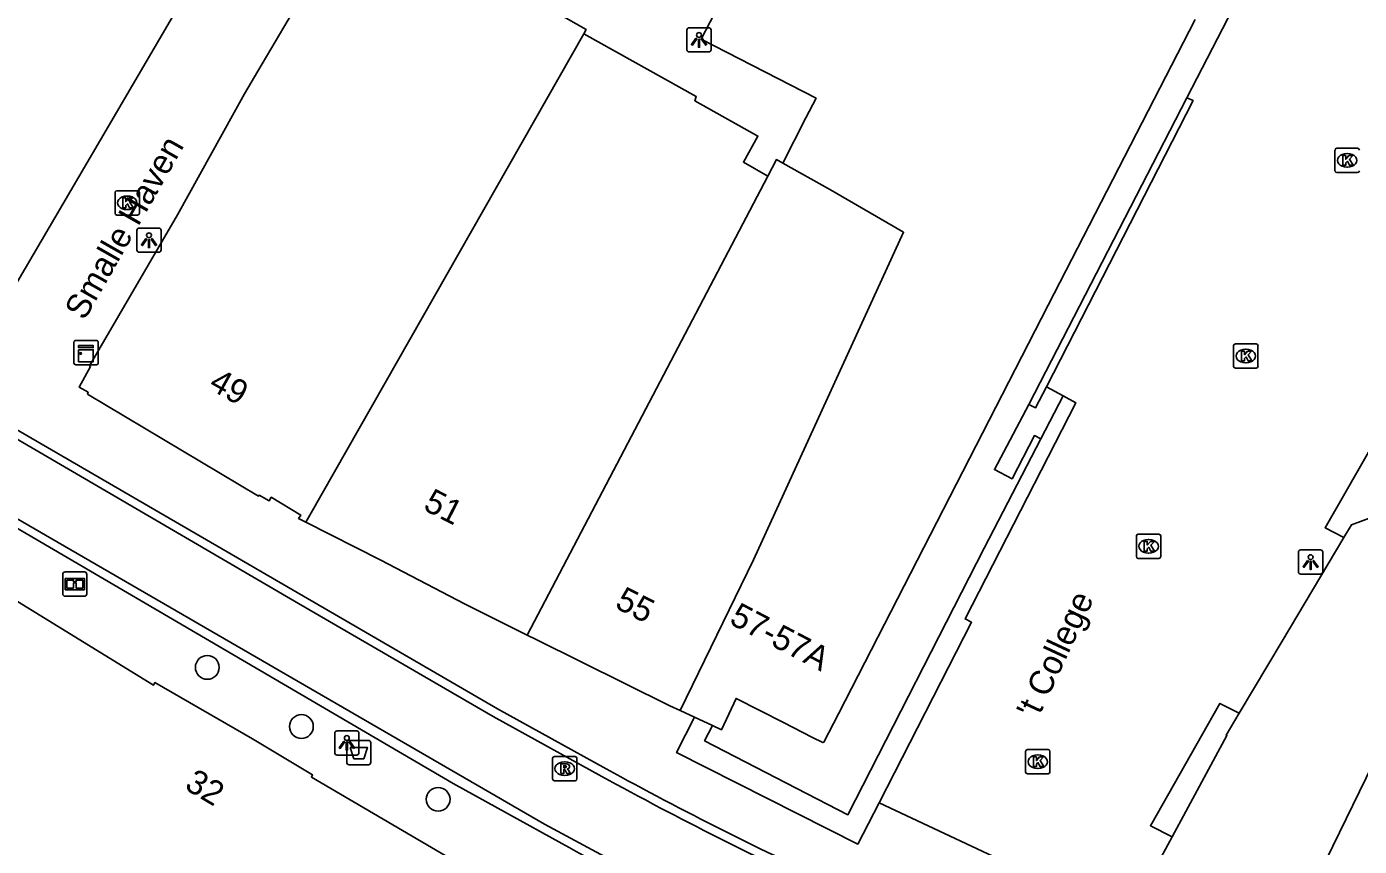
# Model space of a CAD drawing. Extents: x 161087 to 161922, y 382574 to 383873.
# Drawn here: x 161541 to 161595.8, y 383040.3 to 383074 of the extents above; entities that cross this region are included whole.
import ezdxf

# ---------------------------------------------------------------- set-up
doc = ezdxf.new("R2010")
doc.units = 0
for name, color, linetype in [('IMGEO_Afvalbak', 7, 'Continuous'), ('IMGEO_Boom', 7, 'Continuous'), ('IMGEO_Hek', 7, 'Continuous'), ('IMGEO_Informatiebord', 7, 'Continuous'), ('IMGEO_Kast', 7, 'Continuous'), ('IMGEO_Kolk', 7, 'Continuous'), ('IMGEO_Lichtpunt', 7, 'Continuous'), ('IMGEO_Lijnafwatering', 7, 'Continuous'), ('IMGEO_Openbare_ruimte_label', 7, 'Continuous'), ('IMGEO_Pand', 7, 'Continuous'), ('IMGEO_Pand_nummerreeks', 7, 'Continuous'), ('IMGEO_Rioolput', 7, 'Continuous'), ('IMGEO_Voetgangersgebied_gesloten', 7, 'Continuous'), ('IMGEO_Voetgangersgebied_open', 7, 'Continuous'), ('IMGEO_Voetpad_op_trap', 7, 'Continuous')]:
    doc.layers.add(name, color=color, linetype=linetype)

msp = doc.modelspace()

# ---------------------------------------------------------------- linework, layer by layer
at = {"layer": 'IMGEO_Afvalbak'}
for p, q in [((161554.133, 383043.775), (161554.133, 383044.575)), ((161554.133, 383044.575), (161554.133, 383043.775)), ((161554.233, 383044.675), (161555.023, 383044.675)), ((161555.023, 383044.675), (161554.233, 383044.675)), ((161555.123, 383044.575), (161555.123, 383043.775)), ((161555.123, 383043.775), (161555.123, 383044.575)), ((161555.023, 383043.675), (161554.233, 383043.675)), ((161554.233, 383043.675), (161555.023, 383043.675))]:
    msp.add_line(p, q, dxfattribs=at)
msp.add_lwpolyline([(161554.276, 383044.389), (161554.98, 383044.389), (161554.831, 383043.919), (161554.425, 383043.919), (161554.276, 383044.389)], dxfattribs=at)
for centre, start, end in [((161554.233, 383044.575), 90, 180), ((161554.233, 383044.575), 90, 180), ((161555.023, 383044.575), 0, 90), ((161555.023, 383044.575), 360, 90), ((161554.233, 383043.775), 180, 270), ((161554.233, 383043.775), 180, 270), ((161555.023, 383043.775), 270, 0), ((161555.023, 383043.775), 270, 0)]:
    msp.add_arc(centre, 0.1, start, end, dxfattribs=at)
at = {"layer": 'IMGEO_Boom'}
for centre in [(161548.397, 383047.68), (161552.267, 383045.246), (161557.89, 383042.252)]:
    msp.add_circle(centre, 0.489, dxfattribs=at)
at = {"layer": 'IMGEO_Hek'}
msp.add_lwpolyline([(161590.805, 383045.813), (161590.041, 383046.199), (161587.182, 383041.166), (161588.048, 383040.721)], dxfattribs=at)
at = {"layer": 'IMGEO_Informatiebord'}
for p, q in [((161542.453, 383050.708), (161542.453, 383051.508)), ((161542.453, 383051.508), (161542.453, 383050.708)), ((161542.553, 383051.608), (161543.343, 383051.608)), ((161543.343, 383051.608), (161542.553, 383051.608)), ((161543.443, 383051.508), (161543.443, 383050.708)), ((161543.443, 383050.708), (161543.443, 383051.508)), ((161543.343, 383050.608), (161542.553, 383050.608)), ((161542.553, 383050.608), (161543.343, 383050.608))]:
    msp.add_line(p, q, dxfattribs=at)
for points in [[(161542.554, 383051.34), (161543.342, 383051.34), (161543.342, 383050.876), (161542.554, 383050.876), (161542.554, 383051.34)], [(161542.619, 383051.275), (161542.619, 383050.941), (161542.894, 383050.941), (161542.895, 383051.154), (161542.999, 383051.155), (161543, 383050.941), (161543.277, 383050.941), (161543.277, 383051.275), (161543.001, 383051.275), (161543.001, 383051.195), (161542.895, 383051.195), (161542.895, 383051.275), (161542.619, 383051.275)]]:
    msp.add_lwpolyline(points, dxfattribs=at)
for centre, start, end in [((161542.553, 383051.508), 90, 180), ((161542.553, 383051.508), 90, 180), ((161543.343, 383051.508), 0, 90), ((161543.343, 383051.508), 360, 90), ((161542.553, 383050.708), 180, 270), ((161542.553, 383050.708), 180, 270), ((161543.343, 383050.708), 270, 0), ((161543.343, 383050.708), 270, 0)]:
    msp.add_arc(centre, 0.1, start, end, dxfattribs=at)
at = {"layer": 'IMGEO_Kast'}
for p, q in [((161542.91, 383060.206), (161542.91, 383061.047)), ((161542.91, 383061.047), (161542.91, 383060.206)), ((161542.985, 383061.131), (161543.826, 383061.131)), ((161543.826, 383061.131), (161542.985, 383061.131)), ((161543.91, 383061.056), (161543.91, 383060.215)), ((161543.91, 383060.215), (161543.91, 383061.056)), ((161543.835, 383060.131), (161542.994, 383060.131)), ((161542.994, 383060.131), (161543.835, 383060.131))]:
    msp.add_line(p, q, dxfattribs=at)
for points in [[(161543.105, 383060.921), (161543.705, 383060.921), (161543.705, 383060.836), (161543.105, 383060.836), (161543.105, 383060.921)], [(161543.105, 383060.746), (161543.705, 383060.746), (161543.705, 383060.257), (161543.105, 383060.257), (161543.105, 383060.746)]]:
    msp.add_lwpolyline(points, dxfattribs=at)
msp.add_circle((161543.189, 383060.595), 0.0377, dxfattribs=at)
for centre, start, end in [((161542.988, 383061.053), 92.4484, 184.2845), ((161542.988, 383061.053), 92.4484, 184.2845), ((161543.832, 383061.053), 2.4484, 94.2845), ((161543.832, 383061.053), 2.4484, 94.2845), ((161542.988, 383060.209), 182.4484, 274.2845), ((161542.988, 383060.209), 182.4484, 274.2845), ((161543.832, 383060.209), 272.4484, 4.2845), ((161543.832, 383060.209), 272.4484, 4.2845)]:
    msp.add_arc(centre, 0.0779, start, end, dxfattribs=at)
at = {"layer": 'IMGEO_Kolk'}
for p, q in [((161594.775, 383068.112), (161594.775, 383068.964)), ((161594.85, 383069.038), (161595.702, 383069.038)), ((161595.263, 383068.818), (161595.288, 383068.818)), ((161595.286, 383068.258), (161595.261, 383068.258)), ((161595.702, 383068.038), (161594.85, 383068.038)), ((161544.602, 383066.366), (161544.602, 383067.218)), ((161544.677, 383067.292), (161545.529, 383067.292)), ((161545.09, 383067.072), (161545.115, 383067.072)), ((161545.603, 383067.218), (161545.603, 383066.366)), ((161545.113, 383066.512), (161545.088, 383066.512)), ((161545.529, 383066.292), (161544.677, 383066.292)), ((161590.682, 383060.991), (161591.534, 383060.991)), ((161590.607, 383060.065), (161590.607, 383060.917)), ((161591.095, 383060.771), (161591.12, 383060.771)), ((161591.608, 383060.917), (161591.608, 383060.065)), ((161591.534, 383059.991), (161590.682, 383059.991)), ((161591.118, 383060.211), (161591.093, 383060.211)), ((161586.608, 383052.236), (161586.608, 383053.088)), ((161586.683, 383053.162), (161587.535, 383053.162)), ((161587.096, 383052.942), (161587.121, 383052.942)), ((161587.609, 383053.088), (161587.609, 383052.236)), ((161587.119, 383052.382), (161587.094, 383052.382)), ((161587.535, 383052.162), (161586.683, 383052.162)), ((161582.052, 383043.373), (161582.052, 383044.225)), ((161582.127, 383044.299), (161582.979, 383044.299)), ((161582.54, 383044.079), (161582.565, 383044.079)), ((161583.053, 383044.225), (161583.053, 383043.373)), ((161582.563, 383043.519), (161582.538, 383043.519)), ((161582.979, 383043.299), (161582.127, 383043.299))]:
    msp.add_line(p, q, dxfattribs=at)
for points in [[(161594.775, 383068.112), (161594.775, 383068.964)], [(161594.85, 383069.038), (161595.702, 383069.038)], [(161595.096, 383068.738), (161595.219, 383068.738), (161595.219, 383068.587), (161595.349, 383068.738), (161595.513, 383068.738), (161595.367, 383068.587), (161595.52, 383068.338), (161595.368, 383068.338), (161595.283, 383068.502), (161595.219, 383068.435), (161595.219, 383068.338), (161595.096, 383068.338), (161595.096, 383068.738)], [(161595.702, 383068.038), (161594.85, 383068.038)], [(161544.602, 383066.366), (161544.602, 383067.218)], [(161544.677, 383067.292), (161545.529, 383067.292)], [(161544.923, 383066.992), (161545.046, 383066.992), (161545.046, 383066.841), (161545.176, 383066.992), (161545.34, 383066.992), (161545.194, 383066.841), (161545.347, 383066.592), (161545.195, 383066.592), (161545.11, 383066.756), (161545.046, 383066.689), (161545.046, 383066.592), (161544.923, 383066.592), (161544.923, 383066.992)], [(161545.603, 383067.218), (161545.603, 383066.366)], [(161545.529, 383066.292), (161544.677, 383066.292)], [(161590.682, 383060.991), (161591.534, 383060.991)], [(161590.607, 383060.065), (161590.607, 383060.917)], [(161590.928, 383060.691), (161591.051, 383060.691), (161591.051, 383060.54), (161591.181, 383060.691), (161591.345, 383060.691), (161591.199, 383060.54), (161591.352, 383060.291), (161591.2, 383060.291), (161591.115, 383060.455), (161591.051, 383060.388), (161591.051, 383060.291), (161590.928, 383060.291), (161590.928, 383060.691)], [(161591.608, 383060.917), (161591.608, 383060.065)], [(161591.534, 383059.991), (161590.682, 383059.991)], [(161586.608, 383052.236), (161586.608, 383053.088)], [(161586.683, 383053.162), (161587.535, 383053.162)], [(161586.929, 383052.862), (161587.052, 383052.862), (161587.052, 383052.711), (161587.182, 383052.862), (161587.346, 383052.862), (161587.2, 383052.711), (161587.353, 383052.462), (161587.201, 383052.462), (161587.116, 383052.626), (161587.052, 383052.559), (161587.052, 383052.462), (161586.929, 383052.462), (161586.929, 383052.862)], [(161587.609, 383053.088), (161587.609, 383052.236)], [(161587.535, 383052.162), (161586.683, 383052.162)], [(161582.052, 383043.373), (161582.052, 383044.225)], [(161582.127, 383044.299), (161582.979, 383044.299)], [(161582.373, 383043.999), (161582.496, 383043.999), (161582.496, 383043.848), (161582.626, 383043.999), (161582.79, 383043.999), (161582.644, 383043.848), (161582.797, 383043.599), (161582.645, 383043.599), (161582.56, 383043.763), (161582.496, 383043.696), (161582.496, 383043.599), (161582.373, 383043.599), (161582.373, 383043.999)], [(161583.053, 383044.225), (161583.053, 383043.373)], [(161582.979, 383043.299), (161582.127, 383043.299)]]:
    msp.add_lwpolyline(points, dxfattribs=at)
for centre, start, end in [((161594.852, 383068.962), 91.552, 178.448), ((161594.852, 383068.962), 91.552, 178.448), ((161595.7, 383068.962), 1.552, 88.448), ((161595.7, 383068.962), 1.552, 88.448), ((161594.852, 383068.114), 181.552, 268.448), ((161594.852, 383068.114), 181.552, 268.448), ((161595.7, 383068.114), 271.552, 358.448), ((161595.7, 383068.114), 271.552, 358.448), ((161544.679, 383067.216), 91.552, 178.448), ((161544.679, 383067.216), 91.552, 178.448), ((161545.527, 383067.216), 1.552, 88.448), ((161545.527, 383067.216), 1.552, 88.448), ((161544.679, 383066.368), 181.552, 268.448), ((161544.679, 383066.368), 181.552, 268.448), ((161545.527, 383066.368), 271.552, 358.448), ((161545.527, 383066.368), 271.552, 358.448), ((161590.684, 383060.915), 91.552, 178.448), ((161590.684, 383060.915), 91.552, 178.448), ((161591.532, 383060.915), 1.552, 88.448), ((161591.532, 383060.915), 1.552, 88.448), ((161590.684, 383060.067), 181.552, 268.448), ((161590.684, 383060.067), 181.552, 268.448), ((161591.532, 383060.067), 271.552, 358.448), ((161591.532, 383060.067), 271.552, 358.448), ((161586.685, 383053.086), 91.552, 178.448), ((161586.685, 383053.086), 91.552, 178.448), ((161587.533, 383053.086), 1.552, 88.448), ((161587.533, 383053.086), 1.552, 88.448), ((161586.685, 383052.238), 181.552, 268.448), ((161586.685, 383052.238), 181.552, 268.448), ((161587.533, 383052.238), 271.552, 358.448), ((161587.533, 383052.238), 271.552, 358.448), ((161582.129, 383044.223), 91.552, 178.448), ((161582.129, 383044.223), 91.552, 178.448), ((161582.977, 383044.223), 1.552, 88.448), ((161582.977, 383044.223), 1.552, 88.448), ((161582.129, 383043.375), 181.552, 268.448), ((161582.129, 383043.375), 181.552, 268.448), ((161582.977, 383043.375), 271.552, 358.448), ((161582.977, 383043.375), 271.552, 358.448)]:
    msp.add_arc(centre, 0.0765, start, end, dxfattribs=at)
for centre, major_axis, ratio, start_param, end_param in [((161595.262, 383068.538), (-0.387, 0.002), 0.722429, 4.712389, 7.853982), ((161595.287, 383068.538), (-0.39, 0.002), 0.717154, 1.570796, 4.712389), ((161545.089, 383066.792), (-0.387, 0.002), 0.722429, 4.712389, 7.853982), ((161545.114, 383066.792), (-0.39, 0.002), 0.717154, 1.570796, 4.712389), ((161591.094, 383060.491), (-0.387, 0.002), 0.722429, 4.712389, 7.853982), ((161591.119, 383060.491), (-0.39, 0.002), 0.717154, 1.570796, 4.712389), ((161587.095, 383052.662), (-0.387, 0.002), 0.722429, 4.712389, 7.853982), ((161587.12, 383052.662), (-0.39, 0.002), 0.717154, 1.570796, 4.712389), ((161582.539, 383043.799), (-0.387, 0.002), 0.722429, 4.712389, 7.853982), ((161582.564, 383043.799), (-0.39, 0.002), 0.717154, 1.570796, 4.712389)]:
    msp.add_ellipse(centre, major_axis=major_axis, ratio=ratio, start_param=start_param, end_param=end_param, dxfattribs=at)
at = {"layer": 'IMGEO_Lichtpunt'}
for p, q in [((161568.121, 383073.901), (161568.121, 383073.094)), ((161568.121, 383073.901), (161568.121, 383073.094)), ((161569.023, 383073.996), (161568.215, 383073.996)), ((161569.023, 383073.996), (161568.215, 383073.996)), ((161569.117, 383073.094), (161569.117, 383073.901)), ((161569.117, 383073.094), (161569.117, 383073.901)), ((161568.215, 383073), (161569.023, 383073)), ((161568.215, 383073), (161569.023, 383073)), ((161545.501, 383065.661), (161545.501, 383064.854)), ((161545.501, 383065.661), (161545.501, 383064.854)), ((161546.403, 383065.756), (161545.595, 383065.756)), ((161546.403, 383065.756), (161545.595, 383065.756)), ((161546.497, 383064.854), (161546.497, 383065.661)), ((161546.497, 383064.854), (161546.497, 383065.661)), ((161545.595, 383064.76), (161546.403, 383064.76)), ((161545.595, 383064.76), (161546.403, 383064.76)), ((161593.273, 383052.418), (161593.273, 383051.611)), ((161593.273, 383052.418), (161593.273, 383051.611)), ((161594.175, 383052.513), (161593.367, 383052.513)), ((161594.175, 383052.513), (161593.367, 383052.513)), ((161594.269, 383051.611), (161594.269, 383052.418)), ((161594.269, 383051.611), (161594.269, 383052.418)), ((161593.367, 383051.517), (161594.175, 383051.517)), ((161593.367, 383051.517), (161594.175, 383051.517)), ((161554.54, 383045.07), (161553.732, 383045.07)), ((161554.54, 383045.07), (161553.732, 383045.07)), ((161553.638, 383044.975), (161553.638, 383044.168)), ((161553.638, 383044.975), (161553.638, 383044.168)), ((161554.634, 383044.168), (161554.634, 383044.975)), ((161554.634, 383044.168), (161554.634, 383044.975)), ((161553.732, 383044.074), (161554.54, 383044.074)), ((161553.732, 383044.074), (161554.54, 383044.074))]:
    msp.add_line(p, q, dxfattribs=at)
for points in [[(161568.495, 383073.565), (161568.534, 383073.537), (161568.346, 383073.275), (161568.308, 383073.302), (161568.495, 383073.565)], [(161568.707, 383073.537), (161568.745, 383073.564), (161568.932, 383073.302), (161568.893, 383073.274), (161568.707, 383073.537)], [(161568.597, 383073.517), (161568.644, 383073.517), (161568.644, 383073.195), (161568.597, 383073.195), (161568.597, 383073.517)], [(161545.875, 383065.325), (161545.914, 383065.297), (161545.726, 383065.035), (161545.688, 383065.062), (161545.875, 383065.325)], [(161545.977, 383065.277), (161546.024, 383065.277), (161546.024, 383064.955), (161545.977, 383064.955), (161545.977, 383065.277)], [(161546.087, 383065.297), (161546.125, 383065.324), (161546.312, 383065.062), (161546.273, 383065.034), (161546.087, 383065.297)], [(161593.647, 383052.082), (161593.686, 383052.054), (161593.498, 383051.792), (161593.46, 383051.819), (161593.647, 383052.082)], [(161593.749, 383052.034), (161593.796, 383052.034), (161593.796, 383051.712), (161593.749, 383051.712), (161593.749, 383052.034)], [(161593.859, 383052.054), (161593.897, 383052.081), (161594.084, 383051.819), (161594.045, 383051.791), (161593.859, 383052.054)], [(161554.012, 383044.639), (161554.051, 383044.611), (161553.863, 383044.349), (161553.825, 383044.376), (161554.012, 383044.639)], [(161554.114, 383044.591), (161554.161, 383044.591), (161554.161, 383044.269), (161554.114, 383044.269), (161554.114, 383044.591)], [(161554.224, 383044.611), (161554.262, 383044.638), (161554.449, 383044.376), (161554.41, 383044.348), (161554.224, 383044.611)]]:
    msp.add_lwpolyline(points, dxfattribs=at)
for centre in [(161568.62, 383073.699), (161546, 383065.459), (161593.772, 383052.216), (161554.137, 383044.773)]:
    msp.add_circle(centre, 0.0994, dxfattribs=at)
for centre, start, end in [((161568.215, 383073.901), 90, 180), ((161568.215, 383073.901), 90, 180), ((161569.023, 383073.901), 0, 90), ((161569.023, 383073.901), 0, 90), ((161568.215, 383073.094), 180, 270), ((161568.215, 383073.094), 180, 270), ((161569.023, 383073.094), 270, 0), ((161569.023, 383073.094), 270, 360), ((161545.595, 383065.661), 90, 180), ((161545.595, 383065.661), 90, 180), ((161546.403, 383065.661), 0, 90), ((161546.403, 383065.661), 0, 90), ((161545.595, 383064.854), 180, 270), ((161545.595, 383064.854), 180, 270), ((161546.403, 383064.854), 270, 0), ((161546.403, 383064.854), 270, 360), ((161593.367, 383052.418), 90, 180), ((161593.367, 383052.418), 90, 180), ((161594.175, 383052.418), 0, 90), ((161594.175, 383052.418), 0, 90), ((161593.367, 383051.611), 180, 270), ((161593.367, 383051.611), 180, 270), ((161594.175, 383051.611), 270, 0), ((161594.175, 383051.611), 270, 360), ((161553.732, 383044.975), 90, 180), ((161553.732, 383044.975), 90, 180), ((161554.54, 383044.975), 0, 90), ((161554.54, 383044.975), 0, 90), ((161553.732, 383044.168), 180, 270), ((161553.732, 383044.168), 180, 270), ((161554.54, 383044.168), 270, 0), ((161554.54, 383044.168), 270, 360)]:
    msp.add_arc(centre, 0.0946, start, end, dxfattribs=at)
at = {"layer": 'IMGEO_Lijnafwatering'}
for points in [[(161560.332, 383045.975), (161530.431, 383063.338)], [(161528.668, 383060.381), (161558.505, 383042.903)], [(161560.332, 383045.975), (161564.805, 383043.506)], [(161558.505, 383042.903), (161562.978, 383040.434)]]:
    msp.add_lwpolyline(points, dxfattribs=at)
for centre in [(161633.658, 383168.381), (161631.831, 383165.309)]:
    msp.add_arc(centre, 142.599, 241.1287, 245.48093, dxfattribs=at)
at = {"layer": 'IMGEO_Pand'}
for points in [[(161552.45, 383053.659), (161552.15, 383053.812), (161552.241, 383053.949), (161551.03, 383054.681), (161550.945, 383054.534), (161550.528, 383054.765), (161550.507, 383054.731), (161543.471, 383058.927), (161543.496, 383059), (161543.133, 383059.205), (161543.597, 383060.058), (161543.558, 383060.083), (161547.166, 383066.299), (161549.931, 383071.28), (161550.47, 383072.214), (161553.325, 383077.057), (161554.667, 383079.379)], [(161554.667, 383079.379), (161559.06, 383076.784), (161561.604, 383075.288), (161563.984, 383073.918), (161563.885, 383073.744)], [(161549.645, 383079.028), (161539.337, 383061.444), (161534.446, 383064.519)], [(161572.063, 383068.429), (161573.019, 383070.284), (161573.436, 383071.093), (161568.708, 383073.531), (161569.812, 383075.673), (161569.549, 383075.808)], [(161569.17, 383045.288), (161569.538, 383045.116), (161570.142, 383046.401), (161572.092, 383045.41), (161573.286, 383044.801), (161573.706, 383044.585), (161573.749, 383044.603), (161574.358, 383045.765), (161582.98, 383062.581), (161589.03, 383074.337)], [(161563.885, 383073.744), (161552.611, 383053.941), (161552.45, 383053.659)], [(161563.885, 383073.744), (161568.506, 383071.171), (161568.452, 383070.991), (161571.045, 383069.541), (161570.446, 383068.468), (161571.449, 383067.89)], [(161572.063, 383068.429), (161574.029, 383067.333), (161577.03, 383065.585), (161570.86, 383052.105), (161567.849, 383045.905)], [(161571.449, 383067.89), (161571.806, 383068.572), (161572.063, 383068.429)], [(161561.556, 383049.009), (161571.449, 383067.89)], [(161600, 383056.252), (161599.063, 383054.351), (161598.441, 383054.655), (161595.451, 383053.541), (161595.139, 383053.017)], [(161591.935, 383034.677), (161597.716, 383046.532), (161597.301, 383046.734), (161600.583, 383053.609), (161601.496, 383055.415), (161601.562, 383055.545)], [(161561.556, 383049.009), (161558.996, 383050.282), (161555.5, 383052.104), (161552.45, 383053.659)], [(161590.837, 383045.797), (161592.608, 383048.762), (161595.139, 383053.017)], [(161539.682, 383050.941), (161546.178, 383046.945), (161546.243, 383047.058), (161550.25, 383044.739), (161552.722, 383043.26), (161552.684, 383043.164), (161559.769, 383039.005)], [(161567.849, 383045.905), (161567.422, 383046.104), (161561.917, 383048.829), (161561.556, 383049.009)], [(161568.435, 383045.631), (161567.849, 383045.905)], [(161568.435, 383045.631), (161569.17, 383045.288)], [(161590.837, 383045.797), (161590.297, 383044.894), (161590.331, 383044.879), (161588.081, 383040.704)], [(161586.284, 383037.299), (161586.238, 383037.465), (161586.381, 383037.783), (161586.485, 383037.742), (161586.632, 383038.015), (161588.081, 383040.704)]]:
    msp.add_lwpolyline(points, dxfattribs=at)
at = {"layer": 'IMGEO_Rioolput'}
for p, q in [((161562.67, 383044.014), (161563.522, 383044.014)), ((161562.595, 383043.088), (161562.595, 383043.94)), ((161563.083, 383043.794), (161563.108, 383043.794)), ((161563.596, 383043.94), (161563.596, 383043.088)), ((161563.522, 383043.014), (161562.67, 383043.014)), ((161563.106, 383043.234), (161563.081, 383043.234))]:
    msp.add_line(p, q, dxfattribs=at)
for points in [[(161562.67, 383044.014), (161563.522, 383044.014)], [(161562.595, 383043.088), (161562.595, 383043.94)], [(161563.184, 383043.712), (161562.932, 383043.714), (161562.932, 383043.314)], [(161562.932, 383043.314), (161563.056, 383043.314), (161563.056, 383043.476), (161563.067, 383043.476)], [(161563.11, 383043.633), (161563.056, 383043.633), (161563.056, 383043.552)], [(161563.056, 383043.552), (161563.108, 383043.552)], [(161563.114, 383043.447), (161563.185, 383043.314), (161563.325, 383043.314), (161563.26, 383043.44)], [(161563.596, 383043.94), (161563.596, 383043.088)], [(161563.522, 383043.014), (161562.67, 383043.014)]]:
    msp.add_lwpolyline(points, dxfattribs=at)
for centre, radius, start, end in [((161562.672, 383043.938), 0.0765, 91.552, 178.448), ((161562.672, 383043.938), 0.0765, 91.552, 178.448), ((161563.52, 383043.938), 0.0765, 1.552, 88.448), ((161563.52, 383043.938), 0.0765, 1.552, 88.448), ((161563.066, 383043.423), 0.0533, 26.0293, 88.6989), ((161563.092, 383043.741), 0.19, 274.7715, 282.9687), ((161563.116, 383043.537), 0.0964, 77.0061, 93.1865), ((161563.13, 383043.594), 0.0378, 276.6634, 79.6772), ((161563.183, 383043.602), 0.109, 350.3612, 89.416), ((161563.181, 383043.602), 0.112, 277.5842, 350.9817), ((161563.165, 383043.387), 0.108, 29.5134, 73.7905), ((161562.672, 383043.09), 0.0765, 181.552, 268.448), ((161562.672, 383043.09), 0.0765, 181.552, 268.448), ((161563.52, 383043.09), 0.0765, 271.552, 358.448), ((161563.52, 383043.09), 0.0765, 271.552, 358.448)]:
    msp.add_arc(centre, radius, start, end, dxfattribs=at)
for centre, major_axis, ratio, start_param, end_param in [((161563.082, 383043.514), (-0.387, 0.002), 0.722429, 4.712389, 7.853982), ((161563.107, 383043.514), (-0.39, 0.002), 0.717154, 1.570796, 4.712389)]:
    msp.add_ellipse(centre, major_axis=major_axis, ratio=ratio, start_param=start_param, end_param=end_param, dxfattribs=at)
at = {"layer": 'IMGEO_Voetgangersgebied_gesloten'}
for points in [[(161564.628, 383043.193), (161560.155, 383045.662), (161552.147, 383050.306), (161530.277, 383063.08), (161490.814, 383086.199)], [(161610.121, 383018.913), (161573.744, 383035.403), (161568.118, 383038.081), (161562.264, 383041.226), (161530.386, 383059.686), (161528.822, 383060.639), (161492.002, 383082.168)]]:
    msp.add_lwpolyline(points, dxfattribs=at)
msp.add_arc((161633.481, 383168.068), 142.599, 241.1287, 245.48093, dxfattribs=at)
at = {"layer": 'IMGEO_Voetgangersgebied_open'}
for points in [[(161591.2, 383076.006), (161588.677, 383071.118)], [(161582.905, 383059.22), (161583.593, 383058.848)], [(161582.183, 383058.502), (161580.766, 383055.82), (161581.494, 383055.443), (161582.415, 383057.218), (161582.677, 383057.082)], [(161595.139, 383053.017), (161594.366, 383053.423), (161596.963, 383057.949), (161600, 383056.252)], [(161588.081, 383040.704), (161587.182, 383041.166), (161590.041, 383046.199), (161590.837, 383045.797)], [(161586.284, 383037.299), (161585.199, 383037.793), (161582.514, 383039.057), (161576.024, 383042.111)]]:
    msp.add_lwpolyline(points, dxfattribs=at)
at = {"layer": 'IMGEO_Voetpad_op_trap'}
for points in [[(161588.677, 383071.118), (161582.183, 383058.502)], [(161588.677, 383071.118), (161588.936, 383071.002), (161582.905, 383059.22)], [(161583.593, 383058.848), (161584.121, 383058.562), (161579.565, 383049.677), (161579.827, 383049.537), (161576.024, 383042.111)], [(161582.905, 383059.22), (161582.458, 383058.359), (161582.183, 383058.502)], [(161582.677, 383057.082), (161583.593, 383058.848)], [(161569.17, 383045.288), (161568.847, 383044.661), (161574.742, 383041.619), (161580.345, 383052.588), (161582.677, 383057.082)], [(161576.024, 383042.111), (161575.151, 383040.407), (161567.698, 383044.172), (161568.435, 383045.631)]]:
    msp.add_lwpolyline(points, dxfattribs=at)

# ---------------------------------------------------------------- texts
at = {"layer": 'IMGEO_Openbare_ruimte_label'}
for s, rotation, p in [('Smalle Haven', 60.3333, (161543.346, 383061.919)), ("'t College", 64.9727, (161582.537, 383045.493)), ("'t College", 64.9727, (161582.537, 383045.493))]:
    msp.add_text(s, height=1, rotation=rotation, dxfattribs=at).set_placement(p)
at = {"layer": 'IMGEO_Pand_nummerreeks'}
for s, rotation, p in [('49', 330.6531, (161548.407, 383059.162)), ('51', 332.8991, (161557.232, 383054.186)), ('55', 332.8991, (161565.115, 383050.152)), ('57-57A', 332.3491, (161569.818, 383049.5)), ('32', 329.3067, (161547.416, 383042.699))]:
    msp.add_text(s, height=1, rotation=rotation, dxfattribs=at).set_placement(p)

doc.saveas('drawing.dxf')
